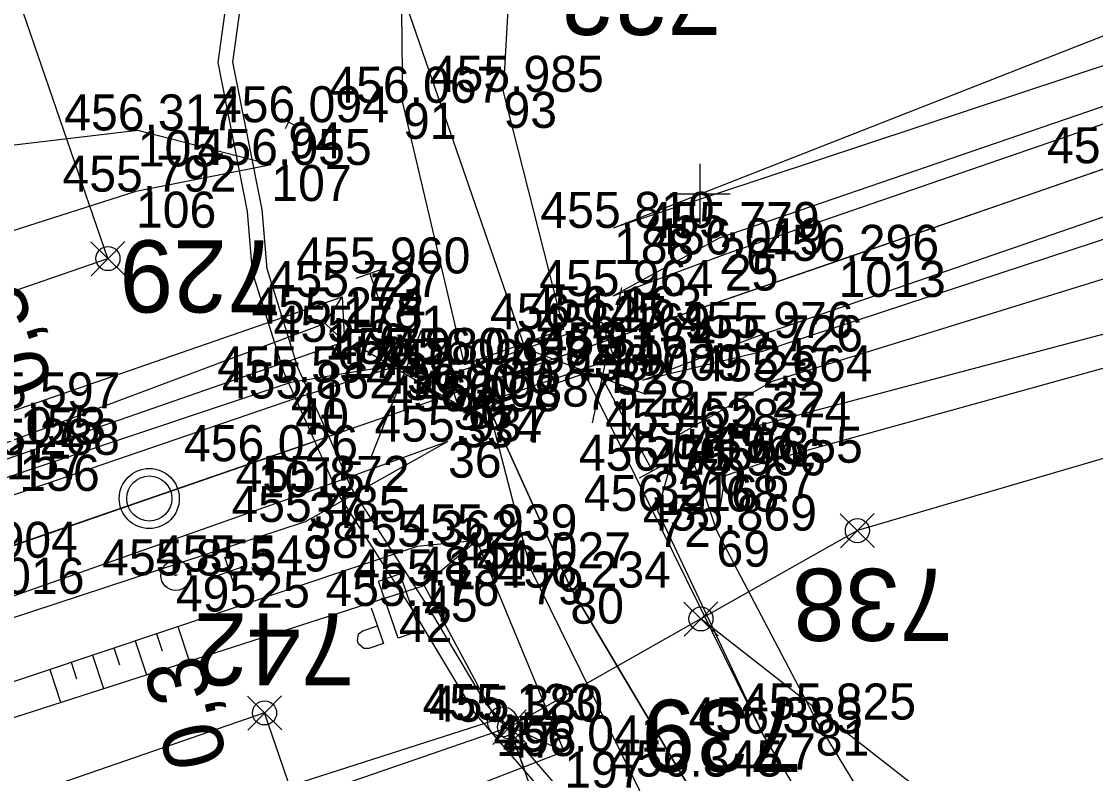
# Model space of a CAD drawing. Extents: x -776734 to -748832, y -1118122 to -976986.
# Drawn here: x -750922.61 to -750886.83, y -1114619.29 to -1114594.26 of the extents above; entities that cross this region are included whole.
import ezdxf

# ---------------------------------------------------------------- set-up
doc = ezdxf.new("R2010")
doc.units = 0
for name, color, linetype in [('KM_Hranice parcel', 7, 'Continuous'), ('KM_Věcná břemena k části', 7, 'Continuous'), ('Level 61 Křížky', 7, 'Continuous'), ('Obvod stavby - SŽ+ČD', 7, 'Continuous'), ('OSA', 7, 'Continuous'), ('SŽG Vrstva 1', 7, 'Continuous'), ('SŽG Vrstva 33', 7, 'Continuous'), ('SŽG Vrstva 4', 7, 'Continuous'), ('SŽG Vrstva 48', 7, 'Continuous'), ('SŽG Vrstva 49', 7, 'Continuous'), ('SŽG Vrstva 51', 7, 'Continuous'), ('SŽG Vrstva 53', 7, 'Continuous'), ('SŽG Vrstva 60', 7, 'Continuous'), ('SŽG Vrstva 61', 7, 'Continuous'), ('SŽG Vrstva 7', 7, 'Continuous'), ('VYT-BODY', 7, 'Continuous')]:
    doc.layers.add(name, color=color, linetype=linetype)

msp = doc.modelspace()

# ---------------------------------------------------------------- linework, layer by layer
at = {"layer": 'KM_Hranice parcel'}
for points in [[(-750611.11, -1114513.75), (-750618.96, -1114520.66), (-750640.98, -1114532.02), (-750662.65, -1114539.99), (-750681.82, -1114546.44), (-750707.75, -1114555.36), (-750804.97, -1114584.92), (-750894.76, -1114611.21), (-750899.97, -1114614.15)], [(-750899.97, -1114614.15), (-750906.35, -1114617.75), (-750903.28, -1114626.63)], [(-750898.99, -1114623.24), (-750890.19, -1114628.86), (-750790.97, -1114633.08), (-750787.69, -1114636.32), (-750785.63, -1114639.42), (-750784.78, -1114643.94), (-750782.09, -1114625.64), (-750786.55, -1114630.1), (-750878.13, -1114625.43), (-750891.51, -1114620.76), (-750899.97, -1114614.15)]]:
    msp.add_lwpolyline(points, dxfattribs=at)
at = {"layer": 'KM_Věcná břemena k části'}
for points in [[(-750907.53, -1114617.26), (-750905.84, -1114619.22), (-750906.28, -1114617.96), (-750907.13, -1114616.97), (-750909.04, -1114613.78), (-750911.61, -1114609.79), (-750912.46, -1114607.86), (-750913.4, -1114605.78), (-750914.42, -1114602.49), (-750914.59, -1114600.52), (-750915.57, -1114595.61), (-750914.91, -1114590.88), (-750915.41, -1114590.87), (-750916.07, -1114595.63), (-750915.09, -1114600.59), (-750914.92, -1114602.59), (-750913.87, -1114605.95), (-750912.94, -1114608), (-750912.05, -1114610.02), (-750909.47, -1114614.03)], [(-750902.04, -1114623.64), (-750900.81, -1114624.68), (-750900.41, -1114624.36), (-750901.69, -1114623.28), (-750906.28, -1114617.96), (-750905.84, -1114619.22)]]:
    msp.add_lwpolyline(points, close=True, dxfattribs=at)
at = {"layer": 'Level 61 Křížky'}
for p, q in [((-750900, -1114600), (-750900, -1114599)), ((-750901, -1114600), (-750899, -1114600)), ((-750900, -1114601), (-750900, -1114600))]:
    msp.add_line(p, q, dxfattribs=at)
at = {"layer": 'Obvod stavby - SŽ+ČD'}
msp.add_lwpolyline([(-751001.9301, -1114630.5149), (-750919.7259, -1114602.1536), (-750923.65, -1114590.78), (-750909.46, -1114590.94), (-750904.52, -1114591.74), (-750900.07, -1114579.45), (-750884.93, -1114572.87), (-750860.41, -1114581.47), (-750855.8233, -1114579.7245), (-750849.5295, -1114597.9668), (-750894.76, -1114611.21), (-750899.97, -1114614.15), (-750906.35, -1114617.75), (-750913.4946, -1114620.2148), (-750914.5076, -1114617.2787), (-750996.7117, -1114645.64)], dxfattribs=at)
at = {"layer": 'OSA'}
for p in [(-750860.923, -1114590.3276), (-751221.2426, -1114714.6428)]:
    msp.add_line(p, (-750912.9148, -1114608.268), dxfattribs=at)
msp.add_circle((-750918.3477, -1114610.1408), 1, dxfattribs=at)
at = {"layer": 'SŽG Vrstva 1'}
msp.add_lwpolyline([(-750820.337, -1114576.326), (-750829.58, -1114579.518), (-750838.838, -1114582.712), (-750848.38, -1114586.005), (-750858.075, -1114589.346), (-750867.336, -1114592.541), (-750876.526, -1114595.715), (-750885.989, -1114598.98), (-750895.385, -1114602.229), (-750902.991, -1114604.843), (-750908.211, -1114606.647), (-750914.742, -1114608.898), (-750924.077, -1114612.114), (-750933.495, -1114615.368), (-750942.896, -1114618.61), (-750952.239, -1114621.829), (-750961.799, -1114625.127)], dxfattribs=at)
at = {"layer": 'SŽG Vrstva 33'}
msp.add_lwpolyline([(-750909.3489, -1114614.548), (-750910.0527, -1114614.7906), (-750910.7091, -1114612.886), (-750910.0053, -1114612.6434)], close=True, dxfattribs=at)
msp.add_lwpolyline([(-750910.9534, -1114613.7794), (-750910.5448, -1114614.9649), (-750911.0378, -1114615.1349), (-750911.2043, -1114615.1367), (-750911.3749, -1114614.9808), (-750911.4109, -1114614.8763), (-750911.3742, -1114614.6437), (-750911.2395, -1114614.5496), (-750910.7465, -1114614.3797)], dxfattribs=at)
at = {"layer": 'SŽG Vrstva 4'}
for p, q in [((-750905.6182, -1114605.751), (-750919.9433, -1114564.3003)), ((-750910.5273, -1114602.4861), (-750911.4727, -1114602.8119)), ((-750911, -1114602.649), (-750909.8541, -1114605.9737)), ((-750903.5801, -1114607.6246), (-750902.6108, -1114603.1179)), ((-750909.2888, -1114604.5449), (-750910.9846, -1114608.8314)), ((-750906.1273, -1114605.0243), (-750901.8218, -1114606.6715)), ((-750907.2029, -1114607.528), (-750911.1797, -1114605.1966)), ((-750901.581, -1114609.214), (-750903.257, -1114606.1224)), ((-750902.0206, -1114609.4523), (-750901.1414, -1114608.9757))]:
    msp.add_line(p, q, dxfattribs=at)
for points in [[(-750824.673, -1114575.386), (-750842.852, -1114581.727), (-750861.561, -1114588.189), (-750880.945, -1114595.155), (-750899.361, -1114601.468), (-750902.908, -1114603.401)], [(-750824.563, -1114575.932), (-750842.715, -1114582.202), (-750861.411, -1114588.769), (-750880.904, -1114595.722), (-750899.175, -1114602.016), (-750902.908, -1114603.401)], [(-750823.32, -1114578.973), (-750841.487, -1114585.259), (-750860.348, -1114591.764), (-750879.972, -1114598.494), (-750898.231, -1114604.794), (-750901.922, -1114606.212)], [(-750823.034, -1114579.626), (-750841.271, -1114586.102), (-750860.173, -1114592.481), (-750879.743, -1114599.276), (-750897.921, -1114605.245), (-750901.922, -1114606.212)], [(-750908.397, -1114606.03), (-750903.276, -1114604.273), (-750902.857, -1114605.474), (-750907.99, -1114607.236), (-750908.397, -1114606.03)], [(-750909.854, -1114605.662), (-750913.632, -1114606.277), (-750928.936, -1114611.392), (-750945.448, -1114617.255), (-750962.947, -1114623.179), (-750985.088, -1114630.83), (-751003.049, -1114637.15), (-751019.956, -1114643.079), (-751037.537, -1114649.178), (-751047.428, -1114652.085)], [(-750909.854, -1114605.662), (-750913.482, -1114606.81), (-750928.752, -1114612.038), (-750945.395, -1114617.786), (-750962.769, -1114623.789), (-750984.849, -1114631.395), (-751002.837, -1114637.648), (-751019.817, -1114643.56), (-751037.448, -1114649.672)], [(-750908.397, -1114608.245), (-750913.156, -1114610.918), (-750927.279, -1114615.559), (-750944.077, -1114621.468), (-750961.07, -1114627.222), (-750983.47, -1114634.851), (-751001.346, -1114641.244), (-751018.647, -1114647.092), (-751035.567, -1114652.973), (-751044.403, -1114656.035)], [(-750908.397, -1114608.245), (-750913.028, -1114609.922), (-750927.564, -1114615.039), (-750944.227, -1114620.718), (-750961.521, -1114626.651), (-750983.784, -1114634.327), (-751001.734, -1114640.382), (-751018.892, -1114646.443), (-751036.639, -1114652.467)]]:
    msp.add_lwpolyline(points, dxfattribs=at)
at = {"layer": 'SŽG Vrstva 48'}
for p, q in [((-750918.1097, -1114614.6406), (-750917.9201, -1114615.2082)), ((-750917.3984, -1114614.4029), (-750917.0162, -1114615.5465)), ((-750918.821, -1114614.8783), (-750918.4446, -1114616.005)), ((-750920.2437, -1114615.3537), (-750919.8729, -1114616.4635)), ((-750919.5324, -1114615.116), (-750919.3456, -1114615.6751)), ((-750920.9551, -1114615.5914), (-750920.7711, -1114616.142)), ((-750921.6664, -1114615.8291), (-750921.3012, -1114616.9219))]:
    msp.add_line(p, q, dxfattribs=at)
at = {"layer": 'SŽG Vrstva 49'}
for p, q in [((-750913.4893, -1114597.7235), (-750913.9387, -1114597.5045)), ((-750913.6045, -1114597.3893), (-750913.8235, -1114597.8387)), ((-750912.493, -1114604.315), (-750911.92, -1114603.429)), ((-750911.92, -1114603.429), (-750911.848, -1114604.924)), ((-750912.493, -1114604.315), (-750911.848, -1114604.924)), ((-750899.453, -1114611.209), (-750896.148, -1114617.498)), ((-750907.433, -1114611.535), (-750909.195, -1114613.036)), ((-750904.524, -1114618.563), (-750907.433, -1114611.535)), ((-750906.794, -1114617.513), (-750904.524, -1114618.563)), ((-750886.717, -1114632.841), (-750896.148, -1114617.498)), ((-750888.672, -1114633.201), (-750897.925, -1114617.962))]:
    msp.add_line(p, q, dxfattribs=at)
for points in [[(-750902.869, -1114601.131), (-750876.43, -1114590.758), (-750847.082, -1114577.508), (-750846.11, -1114576.392), (-750828.341, -1114569.281)], [(-750829.333, -1114576.055), (-750875.877, -1114592.182), (-750902.869, -1114601.131)], [(-750823, -1114580.577), (-750841.163, -1114586.823), (-750860.183, -1114593.537), (-750879.382, -1114600.618), (-750897.603, -1114606.242), (-750900.708, -1114608.016), (-750901.423, -1114610.555), (-750897.925, -1114617.962)], [(-750826.229, -1114587.12), (-750875.492, -1114601.735), (-750898.314, -1114607.786)], [(-750825.879, -1114588.474), (-750875.252, -1114602.676), (-750897.922, -1114608.949)], [(-750914.284, -1114599.037), (-750918.732, -1114597.886), (-750932.03, -1114599.468), (-750940.019, -1114601.94), (-750946.634, -1114602.952), (-750964.627, -1114605.55), (-750992.361, -1114614.436), (-751007.031, -1114618.887), (-751017.906, -1114622.672), (-751017.405, -1114633.573)], [(-750914.284, -1114599.037), (-750918.793, -1114599.925), (-750945.255, -1114608.376), (-750965.923, -1114618.296), (-750985.53, -1114625.726), (-750999.654, -1114628.771), (-751012.193, -1114628.621), (-751015.037, -1114629.632), (-751017.405, -1114633.573)], [(-750971.64, -1114623.079), (-750922.658, -1114607.141), (-750911.92, -1114603.429)], [(-750912.493, -1114604.315), (-750923.138, -1114608.3), (-750971.049, -1114624.437)], [(-750911.848, -1114604.924), (-750922.676, -1114608.685), (-750970.963, -1114625.07)], [(-750892.157, -1114635.509), (-750901.685, -1114620.531), (-750905.65, -1114612.465), (-750907.049, -1114607.083)], [(-750890.937, -1114634.713), (-750900.575, -1114619.395), (-750904.321, -1114613.107), (-750907.049, -1114607.083)], [(-750898.314, -1114607.786), (-750900.251, -1114608.825), (-750899.453, -1114611.209)], [(-750899.453, -1114611.209), (-750899.152, -1114609.372), (-750897.922, -1114608.949)], [(-750907.433, -1114611.535), (-750909.429, -1114611.74), (-750926.275, -1114617.369), (-750943.057, -1114624.185), (-750961.128, -1114630.505), (-750978.395, -1114636.117), (-750986.658, -1114639.578), (-751016.335, -1114647.709)], [(-750986.658, -1114639.578), (-750977.954, -1114637.558), (-750960.694, -1114632.291), (-750942.145, -1114625.351), (-750926.015, -1114618.435), (-750909.195, -1114613.036), (-750906.794, -1114617.513)], [(-750906.794, -1114617.513), (-750919.397, -1114621.544), (-750967.828, -1114639.504)], [(-750904.524, -1114618.563), (-750918.921, -1114624.132), (-750966.612, -1114642.791)]]:
    msp.add_lwpolyline(points, dxfattribs=at)
at = {"layer": 'SŽG Vrstva 51'}
msp.add_line((-750888.672, -1114633.201), (-750897.925, -1114617.962), dxfattribs=at)
for points in [[(-750907.847, -1114605.676), (-750909.898, -1114596.967), (-750910.005, -1114587.848), (-750908.734, -1114583.94), (-750904.958, -1114578.749), (-750901.36, -1114576.145), (-750861.222, -1114573.82)], [(-750907.847, -1114605.676), (-750904.542, -1114604.506), (-750906.55, -1114596.602), (-750906.082, -1114588.417), (-750904.868, -1114585.385), (-750901.781, -1114581.531), (-750899.088, -1114579.21), (-750860.591, -1114576.435)], [(-750897.925, -1114617.962), (-750903.836, -1114605.98), (-750907.049, -1114607.083)], [(-750907.049, -1114607.083), (-750904.321, -1114613.107), (-750900.575, -1114619.395), (-750890.937, -1114634.713)]]:
    msp.add_lwpolyline(points, dxfattribs=at)
at = {"layer": 'SŽG Vrstva 53'}
msp.add_line((-750906.5327, -1114617.5547), (-750906.6273, -1114617.5873), dxfattribs=at)
msp.add_lwpolyline([(-750804.97, -1114584.92), (-750894.76, -1114611.21), (-750899.97, -1114614.15), (-750906.35, -1114617.75), (-750903.28, -1114626.63), (-750977.55, -1114652.09), (-751017.8, -1114665.47), (-751047.63, -1114693.52)], dxfattribs=at)
msp.add_circle((-750906.58, -1114617.571), 0.4993, dxfattribs=at)
at = {"layer": 'SŽG Vrstva 60'}
for p, q in [((-750906.55, -1114596.602), (-750906.55, -1114596.602)), ((-750909.898, -1114596.967), (-750909.898, -1114596.967)), ((-750913.714, -1114597.614), (-750913.714, -1114597.614)), ((-750918.732, -1114597.886), (-750918.732, -1114597.886)), ((-750914.284, -1114599.037), (-750914.284, -1114599.037)), ((-750918.793, -1114599.925), (-750918.793, -1114599.925)), ((-750902.869, -1114601.131), (-750902.869, -1114601.131)), ((-750899.361, -1114601.468), (-750899.361, -1114601.468)), ((-750899.175, -1114602.016), (-750899.175, -1114602.016)), ((-750895.385, -1114602.229), (-750895.385, -1114602.229)), ((-750911, -1114602.649), (-750911, -1114602.649)), ((-750911.92, -1114603.429), (-750911.92, -1114603.429)), ((-750902.908, -1114603.401), (-750902.908, -1114603.401)), ((-750912.493, -1114604.315), (-750912.493, -1114604.315)), ((-750903.276, -1114604.273), (-750903.276, -1114604.273)), ((-750904.542, -1114604.506), (-750904.542, -1114604.506)), ((-750911.848, -1114604.924), (-750911.848, -1114604.924)), ((-750902.991, -1114604.843), (-750902.991, -1114604.843)), ((-750898.231, -1114604.794), (-750898.231, -1114604.794)), ((-750897.921, -1114605.245), (-750897.921, -1114605.245)), ((-750909.854, -1114605.662), (-750909.854, -1114605.662)), ((-750907.847, -1114605.676), (-750907.847, -1114605.676)), ((-750902.857, -1114605.474), (-750902.857, -1114605.474)), ((-750908.397, -1114606.03), (-750908.397, -1114606.03)), ((-750903.836, -1114605.98), (-750903.836, -1114605.98)), ((-750913.632, -1114606.277), (-750913.632, -1114606.277)), ((-750901.922, -1114606.212), (-750901.922, -1114606.212)), ((-750897.603, -1114606.242), (-750897.603, -1114606.242)), ((-750913.482, -1114606.81), (-750913.482, -1114606.81)), ((-750908.211, -1114606.647), (-750908.211, -1114606.647)), ((-750907.049, -1114607.083), (-750907.049, -1114607.083)), ((-750907.99, -1114607.236), (-750907.99, -1114607.236)), ((-750898.314, -1114607.786), (-750898.314, -1114607.786)), ((-750908.397, -1114608.245), (-750908.397, -1114608.245)), ((-750900.708, -1114608.016), (-750900.708, -1114608.016)), ((-750914.742, -1114608.898), (-750914.742, -1114608.898)), ((-750900.251, -1114608.825), (-750900.251, -1114608.825)), ((-750897.922, -1114608.949), (-750897.922, -1114608.949)), ((-750901.581, -1114609.214), (-750901.581, -1114609.214)), ((-750899.152, -1114609.372), (-750899.152, -1114609.372)), ((-750913.028, -1114609.922), (-750913.028, -1114609.922)), ((-750901.423, -1114610.555), (-750901.423, -1114610.555)), ((-750913.156, -1114610.918), (-750913.156, -1114610.918)), ((-750899.453, -1114611.209), (-750899.453, -1114611.209)), ((-750909.429, -1114611.74), (-750909.429, -1114611.74)), ((-750907.433, -1114611.535), (-750907.433, -1114611.535)), ((-750905.65, -1114612.465), (-750905.65, -1114612.465)), ((-750917.464, -1114612.701), (-750917.464, -1114612.701)), ((-750915.674, -1114612.569), (-750915.674, -1114612.569)), ((-750909.195, -1114613.036), (-750909.195, -1114613.036)), ((-750904.321, -1114613.107), (-750904.321, -1114613.107)), ((-750910.029, -1114613.717), (-750910.029, -1114613.717)), ((-750906.794, -1114617.513), (-750906.794, -1114617.513)), ((-750896.148, -1114617.498), (-750896.148, -1114617.498)), ((-750906.58, -1114617.571), (-750906.58, -1114617.571)), ((-750897.925, -1114617.962), (-750897.925, -1114617.962)), ((-750904.524, -1114618.563), (-750904.524, -1114618.563))]:
    msp.add_line(p, q, dxfattribs=at)
at = {"layer": 'SŽG Vrstva 7'}
for p, q in [((-750915.5111, -1114613.0417), (-750915.8369, -1114612.0963)), ((-750915.2013, -1114612.4061), (-750916.1467, -1114612.7319)), ((-750917.4167, -1114612.6847), (-750917.5113, -1114612.7173))]:
    msp.add_line(p, q, dxfattribs=at)
for centre, radius in [((-750918.3478, -1114610.1402), 0.75), ((-750917.464, -1114612.701), 0.5)]:
    msp.add_circle(centre, radius, dxfattribs=at)
at = {"layer": 'VYT-BODY'}
for p, q in [((-750920.2986, -1114601.5959), (-750919.1513, -1114602.7111)), ((-750919.1673, -1114601.5799), (-750920.2826, -1114602.7271)), ((-750895.3326, -1114610.6523), (-750894.1853, -1114611.7675)), ((-750894.2014, -1114610.6363), (-750895.3166, -1114611.7835)), ((-750900.5426, -1114613.5923), (-750899.3953, -1114614.7075)), ((-750899.4114, -1114613.5763), (-750900.5266, -1114614.7235)), ((-750915.0802, -1114616.721), (-750913.933, -1114617.8362)), ((-750913.949, -1114616.705), (-750915.0642, -1114617.8522)), ((-750906.9226, -1114617.1923), (-750905.7753, -1114618.3075)), ((-750905.7914, -1114617.1763), (-750906.9066, -1114618.3235))]:
    msp.add_line(p, q, dxfattribs=at)
for centre in [(-750919.7249, -1114602.1535), (-750894.759, -1114611.2099), (-750899.969, -1114614.1499), (-750914.5066, -1114617.2786), (-750906.349, -1114617.7499)]:
    msp.add_circle(centre, 0.4, dxfattribs=at)

# ---------------------------------------------------------------- texts
at = {"layer": 'Obvod stavby - SŽ+ČD'}
for s, p in [('732', (-750899.2985, -1114592.3069)), ('729', (-750913.9782, -1114601.5462)), ('738', (-750891.5758, -1114612.4787)), ('742', (-750911.5123, -1114613.9584)), ('739', (-750896.5902, -1114616.8395))]:
    msp.add_text(s, height=2.4, rotation=180, dxfattribs=at).set_placement(p)
at = {"layer": 'SŽG Vrstva 48'}
for s, rotation, p in [('0,5', 108.0241, (-750921.525, -1114606.383)), ('0,3', 103.47677, (-750915.7349, -1114618.8664))]:
    msp.add_text(s, height=2, rotation=rotation, dxfattribs=at).set_placement(p)
at = {"layer": 'SŽG Vrstva 60'}
for s, p in [('93', (-750906.55, -1114597.802)), ('91', (-750909.898, -1114598.167)), ('105', (-750918.732, -1114599.086)), ('94', (-750913.714, -1114598.814)), ('107', (-750914.284, -1114600.237)), ('106', (-750918.793, -1114601.125)), ('188', (-750902.869, -1114602.331)), ('26', (-750899.361, -1114602.668)), ('25', (-750899.175, -1114603.216)), ('1013', (-750895.385, -1114603.429)), ('73', (-750911, -1114603.849)), ('175', (-750911.92, -1114604.629)), ('27', (-750902.908, -1114604.601)), ('176', (-750912.493, -1114605.515)), ('31', (-750903.276, -1114605.473)), ('92', (-750904.542, -1114605.706)), ('174', (-750911.848, -1114606.124)), ('29', (-750902.991, -1114606.043)), ('24', (-750898.231, -1114605.994)), ('23', (-750897.921, -1114606.445)), ('39', (-750909.854, -1114606.862)), ('90', (-750907.847, -1114606.876)), ('32', (-750902.857, -1114606.674)), ('34', (-750908.397, -1114607.23)), ('75', (-750903.836, -1114607.18)), ('41', (-750913.632, -1114607.477)), ('28', (-750901.922, -1114607.412)), ('22', (-750897.603, -1114607.442)), ('40', (-750913.482, -1114608.01)), ('30', (-750908.211, -1114607.847)), ('155', (-750922.658, -1114608.341)), ('74', (-750907.049, -1114608.283)), ('33', (-750907.99, -1114608.436)), ('66', (-750898.314, -1114608.986)), ('36', (-750908.397, -1114609.445)), ('71', (-750900.708, -1114609.216)), ('157', (-750923.138, -1114609.5)), ('156', (-750922.676, -1114609.885)), ('1015', (-750914.742, -1114610.098)), ('70', (-750900.251, -1114610.025)), ('67', (-750897.922, -1114610.149)), ('35', (-750901.581, -1114610.414)), ('68', (-750899.152, -1114610.572)), ('37', (-750913.028, -1114611.122)), ('72', (-750901.423, -1114611.755)), ('38', (-750913.156, -1114612.118)), ('69', (-750899.453, -1114612.409)), ('48', (-750909.429, -1114612.94)), ('44', (-750907.433, -1114612.735)), ('1016', (-750924.077, -1114613.314)), ('525', (-750915.674, -1114613.769)), ('79', (-750905.65, -1114613.665)), ('49', (-750917.464, -1114613.901)), ('45', (-750909.195, -1114614.236)), ('80', (-750904.321, -1114614.307)), ('42', (-750910.029, -1114614.917)), ('198', (-750906.794, -1114618.713)), ('81', (-750896.148, -1114618.698)), ('47', (-750906.58, -1114618.771)), ('77', (-750897.925, -1114619.162)), ('197', (-750904.524, -1114619.763))]:
    msp.add_text(s, height=1.2, dxfattribs=at).set_placement(p)
at = {"layer": 'SŽG Vrstva 61'}
for s, p in [('455.985', (-750909.0061, -1114596.602)), ('456.067', (-750912.3499, -1114596.967)), ('456.094', (-750916.165, -1114597.614)), ('456.317', (-750921.1839, -1114597.886)), ('456.055', (-750916.7401, -1114599.037)), ('456.417', (-750888.4409, -1114598.98)), ('455.792', (-750921.2412, -1114599.925)), ('455.810', (-750905.32, -1114601.131)), ('455.779', (-750901.8147, -1114601.468)), ('456.019', (-750901.6287, -1114602.016)), ('456.296', (-750897.8369, -1114602.229)), ('455.960', (-750913.451, -1114602.649)), ('455.727', (-750914.3719, -1114603.429)), ('455.964', (-750905.359, -1114603.401)), ('455.274', (-750914.944, -1114604.315)), ('456.163', (-750905.7279, -1114604.273)), ('456.145', (-750906.9981, -1114604.506)), ('455.976', (-750900.6829, -1114604.794)), ('455.591', (-750914.2054, -1114604.924)), ('456.169', (-750905.4447, -1114604.843)), ('456.163', (-750905.3089, -1114605.474)), ('455.726', (-750900.3729, -1114605.245)), ('455.980', (-750912.305, -1114605.662)), ('456.089', (-750910.3007, -1114605.676)), ('456.099', (-750910.8507, -1114606.03)), ('456.147', (-750906.2879, -1114605.98)), ('456.009', (-750904.3757, -1114606.212)), ('455.664', (-750900.054, -1114606.242)), ('455.592', (-750916.0802, -1114606.277)), ('455.862', (-750915.9302, -1114606.81)), ('456.100', (-750910.662, -1114606.647)), ('455.597', (-750925.1099, -1114607.141)), ('456.098', (-750910.4437, -1114607.236)), ('456.088', (-750909.5027, -1114607.083)), ('455.628', (-750903.1617, -1114608.016)), ('455.374', (-750900.765, -1114607.786)), ('455.073', (-750925.5899, -1114608.3)), ('455.937', (-750910.8489, -1114608.245)), ('455.288', (-750925.1297, -1114608.685)), ('456.026', (-750917.1939, -1114608.898)), ('455.496', (-750902.7029, -1114608.825)), ('455.855', (-750900.3781, -1114608.949)), ('456.005', (-750904.0371, -1114609.214)), ('455.906', (-750901.6039, -1114609.372)), ('455.872', (-750915.4762, -1114609.922)), ('456.216', (-750903.8749, -1114610.555)), ('455.485', (-750915.6121, -1114610.918)), ('455.869', (-750901.9067, -1114611.209)), ('455.939', (-750909.8867, -1114611.535)), ('455.362', (-750911.8772, -1114611.74)), ('455.904', (-750926.528, -1114612.114)), ('455.549', (-750918.1277, -1114612.569)), ('456.027', (-750908.1019, -1114612.465)), ('455.855', (-750919.9201, -1114612.701)), ('455.131', (-750911.5524, -1114613.036)), ('456.234', (-750906.772, -1114613.107)), ('455.176', (-750912.4809, -1114613.717)), ('455.123', (-750909.2459, -1114617.513)), ('455.380', (-750909.031, -1114617.571)), ('455.825', (-750898.6041, -1114617.498)), ('456.385', (-750900.3811, -1114617.962)), ('456.041', (-750906.8814, -1114618.563)), ('456.345', (-750903.0311, -1114619.395))]:
    msp.add_text(s, height=1.2, dxfattribs=at).set_placement(p)

doc.saveas('drawing.dxf')
